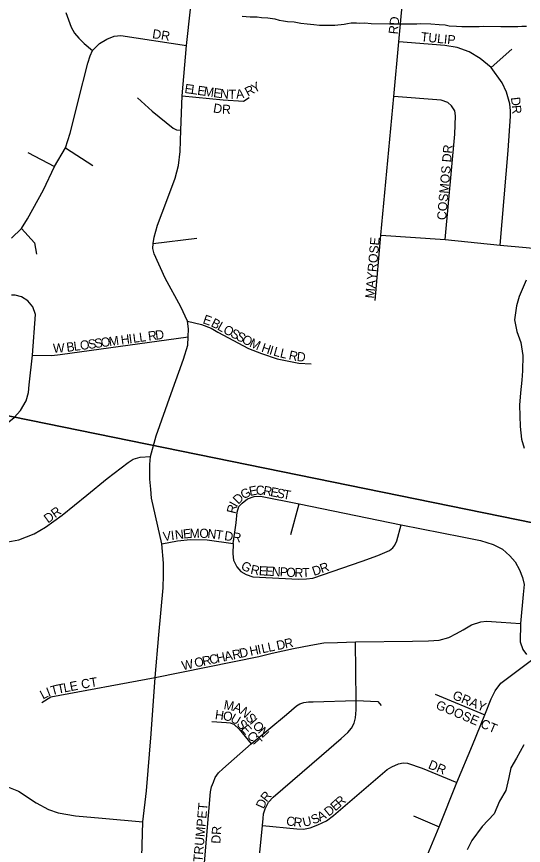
# Model space of a CAD drawing. Extents: x -209 to 4852, y 0 to 905.
# Drawn here: x 480.89 to 491.36, y 237.65 to 254.75 of the extents above; entities that cross this region are included whole.
import ezdxf

# ---------------------------------------------------------------- set-up
doc = ezdxf.new("R2010")
doc.units = 0
for name, color, linetype in [('GM_X_Airport_Location_Class_2', 7, 'Continuous'), ('GM_X_Airport_Location_Class_3', 7, 'Continuous'), ('GM_X_County_Road', 7, 'Continuous'), ('GM_X_Minor_River', 7, 'Continuous')]:
    doc.layers.add(name, color=color, linetype=linetype)

msp = doc.modelspace()

# ---------------------------------------------------------------- linework, layer by layer
at = {"layer": 'GM_X_Airport_Location_Class_2'}
for points in [[(483.474, 237.412), (483.496, 238.132), (483.57, 238.776), (483.669, 239.953), (483.755, 241.113), (483.826, 241.995), (483.916, 242.965), (483.927, 243.225), (483.923, 243.475), (483.887, 243.869), (483.68, 244.815), (483.66, 245.003), (483.645, 245.204), (483.645, 245.506), (483.656, 245.673), (483.772, 246.099), (484.08, 246.973), (484.334, 247.68), (484.428, 247.975), (484.437, 248.144), (484.444, 248.306), (484.422, 248.468), (484.284, 248.765), (483.96, 249.352), (483.734, 249.855), (483.707, 249.964), (483.71, 250.068), (483.734, 250.203), (483.8, 250.446), (483.995, 250.959), (484.163, 251.416), (484.233, 251.679), (484.271, 251.97), (484.28, 252.409), (484.308, 253.12), (484.402, 254.156), (484.479, 254.909)], [(488.297, 248.897), (488.412, 250.243), (488.679, 253.103), (488.786, 254.234), (488.861, 255.053)], [(481.905, 254.837), (482.021, 254.535), (482.085, 254.411), (482.175, 254.305), (482.283, 254.198), (482.457, 254.054)], [(480.788, 250.182), (480.993, 250.38), (481.115, 250.578), (481.444, 251.175), (481.677, 251.662), (481.902, 252.046), (481.994, 252.348), (482.071, 252.646), (482.165, 253.005), (482.36, 253.789), (482.407, 253.943), (482.457, 254.054), (482.601, 254.198), (482.752, 254.29), (482.908, 254.347), (483.046, 254.366), (484.402, 254.156)], [(490.873, 250.039), (491.041, 251.986), (491.092, 252.697), (491.092, 252.807), (491.073, 252.951), (491.005, 253.192), (490.916, 253.388), (490.691, 253.704), (490.465, 253.889), (490.238, 254.023), (489.985, 254.114), (489.733, 254.157), (488.786, 254.234)], [(490.691, 253.704), (491.12, 254.079)], [(488.412, 250.243), (489.744, 250.151), (490.873, 250.039), (491.415, 249.985), (491.62, 249.97), (491.779, 250.001), (491.92, 250.056), (492.101, 250.191), (492.203, 250.332), (492.261, 250.434), (492.294, 250.54), (492.325, 250.824), (492.422, 251.934), (492.588, 253.722), (492.516, 254.022)], [(483.391, 253.073), (483.693, 252.799), (484.126, 252.447), (484.196, 252.416), (484.28, 252.409)], [(484.308, 253.12), (485.158, 253.034), (485.574, 253.005), (485.696, 253.084)], [(489.744, 250.151), (489.939, 252.325), (489.953, 252.704), (489.937, 252.807), (489.868, 252.909), (489.794, 252.98), (489.659, 253.026), (488.679, 253.103)], [(481.902, 252.046), (482.466, 251.678)], [(481.12, 251.947), (481.677, 251.662)], [(480.993, 250.38), (481.263, 250.085), (481.3, 249.847)], [(483.71, 250.068), (484.614, 250.177)], [(477.21, 245.643), (478.232, 245.539), (478.868, 245.475), (479.202, 245.446), (479.367, 245.453), (479.543, 245.488), (479.801, 245.631), (480.105, 245.892), (480.839, 246.479), (480.97, 246.623), (481.087, 246.825), (481.136, 246.998), (481.153, 247.151), (481.216, 247.767), (481.282, 248.603), (481.226, 248.766), (481.124, 248.885), (480.99, 248.971), (480.861, 249.005), (480.787, 249.005)], [(484.422, 248.468), (484.706, 248.4), (484.911, 248.324), (485.045, 248.24), (485.681, 247.906), (485.948, 247.799), (486.272, 247.688), (486.722, 247.597), (486.974, 247.587)], [(481.788, 247.78), (484.437, 248.144)], [(481.216, 247.767), (481.619, 247.757), (481.788, 247.78)], [(480.709, 243.91), (480.936, 243.952), (481.255, 244.075), (481.49, 244.215), (481.83, 244.462), (482.342, 244.878), (482.764, 245.223), (483.197, 245.549), (483.301, 245.616), (483.445, 245.662), (483.656, 245.673)], [(485.365, 243.881), (485.423, 244.306), (485.446, 244.526), (485.483, 244.64), (485.547, 244.711), (485.658, 244.803), (485.799, 244.847), (485.928, 244.857), (486.724, 244.696), (488.834, 244.261), (490.091, 244.016), (490.471, 243.942), (490.734, 243.86), (490.922, 243.762), (491.077, 243.625), (491.186, 243.499), (491.278, 243.334), (491.337, 243.175), (491.369, 243.034), (491.354, 242.827), (491.298, 242.227), (491.29, 241.852), (491.346, 241.694), (491.421, 241.59)], [(486.554, 244.063), (486.724, 244.696)], [(485.365, 243.881), (485.356, 243.667), (485.371, 243.536), (485.438, 243.398), (485.52, 243.304), (485.631, 243.237), (485.771, 243.193), (486.71, 243.144), (486.88, 243.146), (487.011, 243.162), (488.03, 243.512), (488.349, 243.628), (488.589, 243.734), (488.66, 243.788), (488.698, 243.841), (488.743, 243.935), (488.834, 244.261)], [(483.887, 243.869), (484.211, 243.933), (484.481, 243.961), (484.827, 243.953), (485.365, 243.881)], [(483.755, 241.113), (485.89, 241.549), (486.165, 241.615), (486.609, 241.712), (486.966, 241.781), (487.237, 241.827), (487.519, 241.837), (487.886, 241.846), (489.063, 241.865), (489.397, 241.868), (489.616, 241.881), (489.816, 241.94), (489.975, 242.024), (490.113, 242.099), (490.285, 242.199), (490.476, 242.262), (490.594, 242.277), (490.894, 242.256), (491.298, 242.227)], [(484.633, 232.168), (485.206, 232.465), (485.697, 232.716), (486.207, 232.982), (486.556, 233.165), (486.797, 233.324), (487.264, 233.7), (487.726, 234.255), (488.149, 234.975), (488.688, 235.888), (489.044, 236.607), (489.241, 237.123), (489.618, 238.03), (489.982, 238.946), (490.305, 239.717), (490.559, 240.341), (490.693, 240.67), (490.776, 240.841), (490.891, 240.996), (491.52, 241.469), (492.293, 242.007), (492.352, 242.051), (492.415, 242.071), (492.748, 242.059)], [(485.83, 236.677), (485.969, 238.061), (485.982, 238.2), (485.991, 238.299), (486.022, 238.403), (486.091, 238.537), (486.191, 238.645), (487.189, 239.506), (487.593, 239.853), (487.734, 239.976), (487.806, 240.068), (487.86, 240.171), (487.888, 240.279), (487.9, 240.443), (487.9, 240.639), (487.886, 241.846)], [(481.412, 240.594), (481.601, 240.713), (483.755, 241.113)], [(489.536, 240.766), (490.559, 240.341)], [(485.83, 236.677), (485.301, 236.731), (485.149, 236.776), (484.979, 236.888), (484.867, 237.029), (484.787, 237.176), (484.769, 237.286), (484.892, 238.75), (484.914, 238.856), (484.954, 238.953), (484.992, 239.046), (485.06, 239.144), (485.152, 239.228), (485.733, 239.745), (486.462, 240.347), (486.669, 240.53), (486.738, 240.568), (486.821, 240.595), (486.921, 240.609), (487.018, 240.614), (487.9, 240.639), (488.347, 240.62), (488.416, 240.535)], [(484.921, 240.204), (485.225, 240.186), (485.302, 240.18), (485.374, 240.153), (485.484, 240.049), (485.733, 239.745)], [(485.969, 238.061), (486.68, 237.992), (486.816, 237.985), (486.95, 238.013), (487.11, 238.071), (487.29, 238.156), (487.433, 238.267), (488.546, 239.216), (488.638, 239.27), (488.78, 239.331), (488.875, 239.353), (488.962, 239.344), (489.267, 239.24), (489.982, 238.946)], [(479.288, 239.179), (480.474, 238.946), (480.931, 238.769), (481.298, 238.525), (481.552, 238.388), (481.752, 238.318), (482.108, 238.259), (482.656, 238.207), (483.496, 238.132)], [(489.086, 238.26), (489.618, 238.03)]]:
    msp.add_lwpolyline(points, dxfattribs=at)
at = {"layer": 'GM_X_County_Road'}
for points in [[(485.547, 254.761), (485.714, 254.75), (485.858, 254.746), (485.95, 254.736), (486.078, 254.725), (486.223, 254.707), (486.313, 254.682), (486.404, 254.664), (486.487, 254.654), (486.624, 254.643), (486.76, 254.617), (486.889, 254.606), (487.026, 254.588), (487.147, 254.577), (487.459, 254.577), (487.657, 254.595), (487.726, 254.609), (487.803, 254.622), (487.909, 254.627), (487.977, 254.618), (488.084, 254.622), (488.213, 254.612), (488.593, 254.602), (488.829, 254.604), (488.897, 254.602), (489.156, 254.604), (489.225, 254.61), (489.445, 254.604), (489.62, 254.592), (489.741, 254.582), (489.824, 254.564), (489.976, 254.553), (490.083, 254.55), (490.151, 254.549), (490.273, 254.546), (490.349, 254.551), (490.44, 254.549), (490.539, 254.554), (490.889, 254.546), (491.003, 254.55), (491.162, 254.546), (491.239, 254.552), (491.322, 254.558), (491.421, 254.555)], [(491.414, 249.31), (491.271, 248.979), (491.214, 248.782), (491.171, 248.494), (491.219, 248.257), (491.306, 248.027), (491.346, 247.76), (491.34, 247.441), (491.321, 247.251), (491.293, 246.986), (491.273, 246.735), (491.284, 246.514), (491.287, 246.294), (491.32, 246.034), (491.369, 245.843)], [(491.364, 239.722), (491.214, 239.451), (491.096, 239.248), (491.055, 239.051), (490.996, 238.778), (490.863, 238.56), (490.752, 238.296), (490.504, 238.035), (490.293, 237.75), (490.198, 237.554)]]:
    msp.add_lwpolyline(points, dxfattribs=at)
at = {"layer": 'GM_X_Minor_River'}
for points in [[(472.433, 268.831), (494.708, 264.441), (492.971, 244.015), (470.722, 248.55), (471.59, 258.577), (474.545, 261.601), (472.208, 265.185)], [(470.722, 248.55), (492.971, 244.015), (491.244, 223.785), (468.884, 227.907)]]:
    msp.add_lwpolyline(points, close=True, dxfattribs=at)

# ---------------------------------------------------------------- texts
at = {"layer": 'GM_X_Airport_Location_Class_3'}
for s, height, rotation, p in [('RD', 0.1894, 83.9946, (488.759, 254.381)), ('DR', 0.1894, 351.0327, (483.683, 254.31)), ('TULIP', 0.1894, 354.1387, (489.231, 254.246)), ('E', 0.189, 351.9124, (484.35, 253.179)), ('L', 0.189, 351.8854, (484.482, 253.16)), ('Y', 0.189, 28.4352, (485.8, 253.171)), ('E', 0.189, 351.9096, (484.614, 253.141)), ('M', 0.189, 351.9034, (484.746, 253.122)), ('E', 0.189, 351.8854, (484.944, 253.094)), ('N', 0.189, 354.8573, (485.086, 253.074)), ('T', 0.189, 358.0327, (485.264, 253.058)), ('A', 0.189, 7.3139, (485.43, 253.055)), ('R', 0.189, 28.1693, (485.667, 253.099)), ('D', 0.189, 276.7916, (491.097, 253.082)), ('D', 0.189, 350.1389, (484.94, 252.779)), ('R', 0.189, 357.3368, (485.129, 252.748)), ('R', 0.189, 275.0097, (491.116, 252.918)), ('COSMOS DR', 0.1894, 84.9995, (489.759, 250.547)), ('MAYROSE', 0.1894, 84.8823, (488.276, 248.93)), ('E', 0.189, 340.6751, (484.722, 248.428)), ('B', 0.189, 332.729, (484.889, 248.37)), ('L', 0.189, 330.55, (485.02, 248.302)), ('L', 0.189, 7.787, (483.303, 248.019)), ('L', 0.189, 7.7553, (483.435, 248.037)), ('R', 0.189, 7.796, (483.617, 248.062)), ('D', 0.189, 7.7622, (483.766, 248.082)), ('O', 0.189, 332.171, (485.141, 248.234)), ('S', 0.189, 332.3973, (485.29, 248.156)), ('S', 0.189, 332.4358, (485.408, 248.094)), ('L', 0.189, 7.762, (482.081, 247.852)), ('O', 0.189, 7.7691, (482.213, 247.87)), ('S', 0.189, 7.7752, (482.378, 247.893)), ('S', 0.189, 7.7553, (482.51, 247.911)), ('O', 0.189, 7.7691, (482.642, 247.929)), ('M', 0.189, 7.7643, (482.807, 247.951)), ('H', 0.189, 7.7622, (483.055, 247.985)), ('I', 0.189, 7.7593, (483.22, 248.008)), ('O', 0.189, 332.4186, (485.526, 248.032)), ('M', 0.189, 335.8552, (485.685, 247.95)), ('W', 0.189, 2.7415, (481.647, 247.813)), ('B', 0.189, 7.6974, (481.932, 247.832)), ('H', 0.189, 341.2723, (485.932, 247.842)), ('I', 0.189, 343.1154, (486.096, 247.786)), ('L', 0.189, 344.561, (486.181, 247.761)), ('L', 0.189, 346.92, (486.318, 247.723)), ('R', 0.189, 347.784, (486.499, 247.681)), ('D', 0.189, 354.6656, (486.67, 247.646)), ('G', 0.189, 28.0506, (485.576, 244.786)), ('E', 0.189, 10.7153, (485.709, 244.859)), ('C', 0.189, 0.4372, (485.831, 244.883)), ('R', 0.189, 350.1144, (485.972, 244.885)), ('E', 0.189, 348.9205, (486.119, 244.86)), ('S', 0.189, 348.9205, (486.25, 244.834)), ('T', 0.189, 348.9401, (486.381, 244.808)), ('D', 0.189, 44.6754, (485.469, 244.677)), ('DR', 0.1894, 36.2589, (481.54, 244.289)), ('R', 0.189, 76.3701, (485.408, 244.482)), ('I', 0.189, 61.4802, (485.438, 244.616)), ('V', 0.189, 6.835, (483.924, 243.929)), ('I', 0.189, 6.8692, (484.089, 243.949)), ('N', 0.189, 6.835, (484.172, 243.959)), ('E', 0.189, 5.803, (484.337, 243.979)), ('M', 0.189, 1.1476, (484.465, 243.992)), ('O', 0.189, 358.7323, (484.663, 243.996)), ('N', 0.189, 353.4715, (484.825, 243.993)), ('T', 0.189, 352.0786, (484.989, 243.974)), ('D', 0.189, 352.0399, (485.171, 243.949)), ('R', 0.189, 352.0734, (485.336, 243.926)), ('G', 0.189, 329.591, (485.505, 243.367)), ('R', 0.189, 347.9566, (485.71, 243.259)), ('D', 0.189, 18.826, (487.031, 243.208)), ('R', 0.189, 19.6619, (487.192, 243.263)), ('E', 0.189, 356.9739, (485.889, 243.224)), ('E', 0.189, 356.9879, (486.022, 243.217)), ('N', 0.189, 356.9981, (486.156, 243.21)), ('P', 0.189, 357.0127, (486.322, 243.201)), ('O', 0.189, 356.9826, (486.455, 243.194)), ('R', 0.189, 358.0932, (486.626, 243.185)), ('T', 0.189, 2.8537, (486.793, 243.18)), ('D', 0.189, 11.978, (486.277, 241.677)), ('R', 0.189, 12.1926, (486.441, 241.712)), ('D', 0.189, 11.9787, (485.511, 241.515)), ('H', 0.189, 11.978, (485.723, 241.56)), ('I', 0.189, 11.9787, (485.886, 241.594)), ('L', 0.189, 11.9688, (485.967, 241.611)), ('L', 0.189, 11.9688, (486.098, 241.639)), ('R', 0.189, 11.9738, (484.745, 241.352)), ('C', 0.189, 11.9877, (484.891, 241.383)), ('H', 0.189, 11.9787, (485.038, 241.414)), ('A', 0.189, 11.9528, (485.201, 241.449)), ('R', 0.189, 11.9877, (485.364, 241.483)), ('W', 0.189, 11.9726, (484.321, 241.262)), ('O', 0.189, 11.978, (484.582, 241.318)), ('E', 0.189, 11.3099, (482.008, 240.829)), ('CT', 0.1894, 9.4682, (482.239, 240.879)), ('I', 0.189, 21.1352, (481.548, 240.716)), ('T', 0.189, 14.585, (481.62, 240.744)), ('T', 0.189, 11.3099, (481.747, 240.777)), ('L', 0.189, 11.3099, (481.877, 240.803)), ('L', 0.189, 27.6854, (481.435, 240.656)), ('GRAY', 0.1894, 337.3806, (489.875, 240.677)), ('M', 0.189, 349.9688, (485.158, 240.463)), ('A', 0.189, 340.3138, (485.347, 240.431)), ('GOOSE CT', 0.1894, 337.2483, (489.532, 240.476)), ('H', 0.189, 352.2378, (484.979, 240.256)), ('O', 0.189, 351.7308, (485.144, 240.234)), ('U', 0.189, 329.7672, (485.29, 240.216)), ('N', 0.189, 317.597, (485.487, 240.385)), ('S', 0.189, 310.4176, (485.606, 240.277)), ('S', 0.189, 312.1395, (485.423, 240.142)), ('I', 0.189, 311.4818, (485.695, 240.172)), ('O', 0.189, 312.149, (485.751, 240.108)), ('E', 0.189, 311.2502, (485.512, 240.043)), ('N', 0.189, 312.1399, (485.863, 239.985)), ('C', 0.189, 311.1677, (485.632, 239.905)), ('T', 0.189, 311.181, (485.731, 239.792)), ('DR', 0.1894, 337.6179, (489.375, 239.244)), ('R', 0.189, 51.0216, (486.056, 238.53)), ('R', 0.189, 41.1703, (487.572, 238.434)), ('TRUMPET', 0.1894, 84.805, (484.726, 237.297)), ('D', 0.189, 65.86, (485.994, 238.389)), ('D', 0.189, 39.2164, (487.337, 238.237)), ('E', 0.189, 41.0006, (487.471, 238.346)), ('S', 0.189, 22.951, (487.017, 238.078)), ('A', 0.189, 27.5275, (487.154, 238.137)), ('C', 0.189, 352.8419, (486.45, 238.063)), ('R', 0.189, 352.8423, (486.599, 238.044)), ('U', 0.189, 13.0347, (486.82, 238.029)), ('DR', 0.1894, 86.989, (485.098, 237.679))]:
    msp.add_text(s, height=height, rotation=rotation, dxfattribs=at).set_placement(p)

doc.saveas('drawing.dxf')
